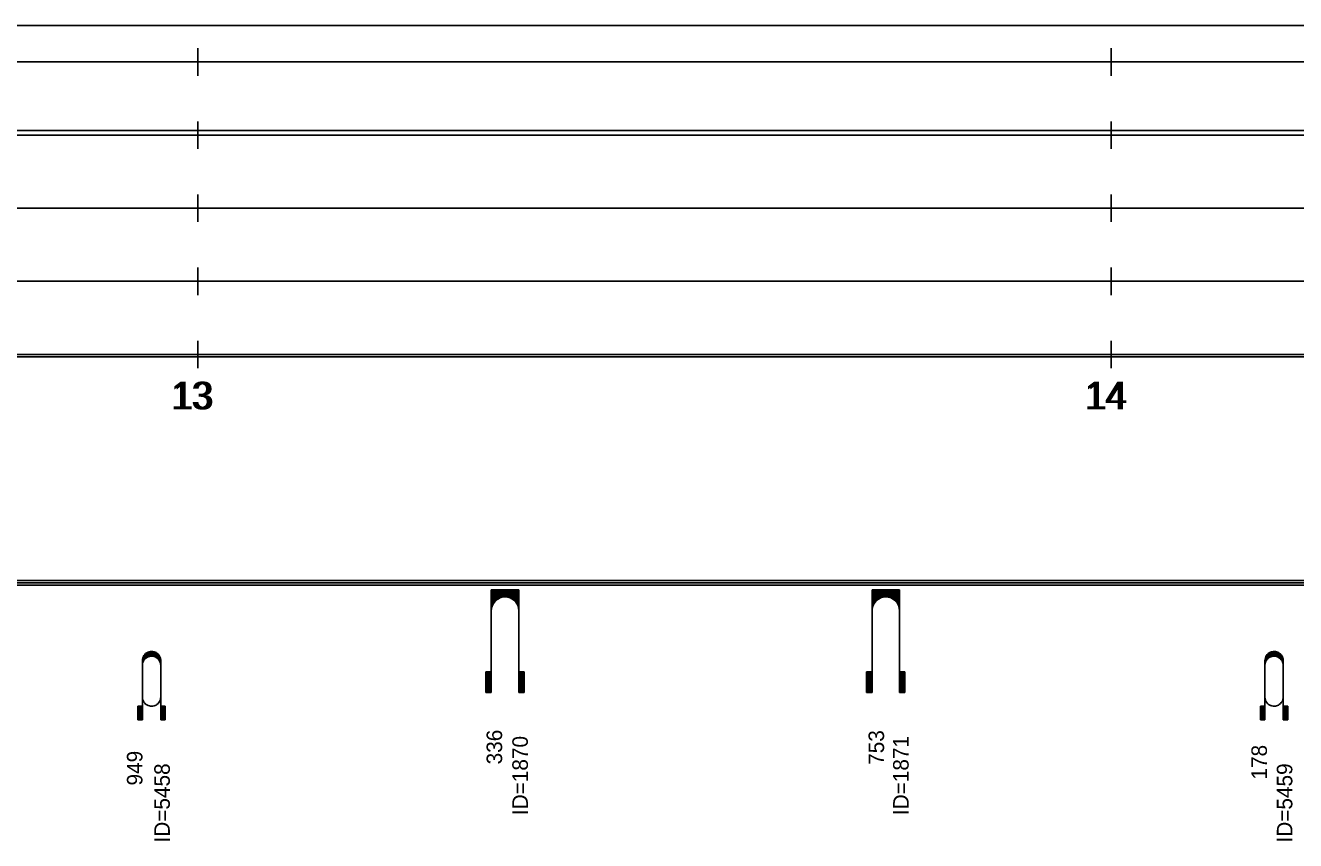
# Model space of a CAD drawing. Extents: x 2 to 10148, y 0 to 380.
# Drawn here: x 1579.4 to 1718.5, y 96.8 to 186 of the extents above; entities that cross this region are included whole.
import ezdxf

# ---------------------------------------------------------------- set-up
doc = ezdxf.new("R2010")
doc.units = 0
for name, color, linetype in [('CARA_S_OBJEKTY', 7, 'Continuous'), ('OBJEKTY_TEXT', 7, 'Continuous'), ('OBJEKTY_TVAR', 7, 'Continuous'), ('RYCHL_A', 7, 'Continuous'), ('RYCHL_B', 7, 'Continuous'), ('RYCHL_RASTR', 7, 'Continuous'), ('RYCHL_STAN', 7, 'Continuous')]:
    doc.layers.add(name, color=color, linetype=linetype)

msp = doc.modelspace()

# ---------------------------------------------------------------- linework, layer by layer
at = {"layer": 'CARA_S_OBJEKTY'}
for p, q in [((1245.39, 125.25), (1850.83, 125.25)), ((1245.39, 125), (1850.83, 125)), ((1245.39, 124.75), (1850.83, 124.75))]:
    msp.add_line(p, q, dxfattribs=at)
at = {"layer": 'OBJEKTY_TVAR'}
for p, q in [((1630.42, 113), (1630.42, 124.25)), ((1633.42, 124.25), (1630.42, 124.25)), ((1630.42, 124.17), (1633.42, 124.17)), ((1630.42, 124.1), (1633.42, 124.1)), ((1630.42, 124.02), (1633.42, 124.02)), ((1630.42, 123.95), (1633.42, 123.95)), ((1630.42, 123.87), (1633.42, 123.87)), ((1630.42, 123.8), (1633.42, 123.8)), ((1633.42, 124.25), (1633.42, 113)), ((1672.1, 113), (1672.1, 124.25)), ((1675.1, 124.25), (1672.1, 124.25)), ((1672.1, 124.17), (1675.1, 124.17)), ((1672.1, 124.1), (1675.1, 124.1)), ((1672.1, 124.02), (1675.1, 124.02)), ((1672.1, 123.95), (1675.1, 123.95)), ((1672.1, 123.87), (1675.1, 123.87)), ((1672.1, 123.8), (1675.1, 123.8)), ((1675.1, 124.25), (1675.1, 113)), ((1630.42, 123.72), (1633.42, 123.72)), ((1630.42, 123.65), (1633.42, 123.65)), ((1630.42, 123.57), (1633.42, 123.57)), ((1630.42, 123.5), (1633.42, 123.5)), ((1630.42, 123.42), (1631.58, 123.42)), ((1630.42, 123.35), (1631.34, 123.35)), ((1630.42, 123.27), (1631.19, 123.27)), ((1630.42, 123.2), (1631.07, 123.2)), ((1630.42, 123.12), (1630.97, 123.12)), ((1630.42, 123.05), (1630.88, 123.05)), ((1630.42, 122.97), (1630.81, 122.97)), ((1630.42, 122.9), (1630.75, 122.9)), ((1630.42, 122.82), (1630.69, 122.82)), ((1630.42, 122.75), (1630.64, 122.75)), ((1630.42, 122.67), (1630.6, 122.67)), ((1630.42, 122.6), (1630.56, 122.6)), ((1630.42, 122.52), (1630.53, 122.52)), ((1630.42, 122.45), (1630.5, 122.45)), ((1630.42, 122.37), (1630.48, 122.37)), ((1630.45, 122.28), (1630.5, 122.46)), ((1630.5, 122.46), (1630.57, 122.61)), ((1630.57, 122.61), (1630.64, 122.75)), ((1630.64, 122.75), (1630.75, 122.9)), ((1630.75, 122.9), (1630.88, 123.05)), ((1630.88, 123.05), (1630.96, 123.12)), ((1630.96, 123.12), (1631.06, 123.19)), ((1631.06, 123.19), (1631.19, 123.27)), ((1631.19, 123.27), (1631.34, 123.35)), ((1631.34, 123.35), (1631.58, 123.42)), ((1631.58, 123.42), (1631.79, 123.46)), ((1631.79, 123.46), (1632.04, 123.46)), ((1632.04, 123.46), (1632.18, 123.44)), ((1632.18, 123.44), (1632.26, 123.42)), ((1632.26, 123.42), (1633.42, 123.42)), ((1632.26, 123.42), (1632.5, 123.35)), ((1632.5, 123.35), (1633.42, 123.35)), ((1632.5, 123.35), (1632.65, 123.27)), ((1632.65, 123.27), (1633.42, 123.27)), ((1632.65, 123.27), (1632.77, 123.2)), ((1632.77, 123.2), (1633.42, 123.2)), ((1632.77, 123.2), (1632.87, 123.12)), ((1632.87, 123.12), (1633.42, 123.12)), ((1632.87, 123.12), (1632.96, 123.05)), ((1632.96, 123.05), (1633.42, 123.05)), ((1632.96, 123.05), (1633.03, 122.97)), ((1633.03, 122.97), (1633.42, 122.97)), ((1633.03, 122.97), (1633.09, 122.9)), ((1633.09, 122.9), (1633.41, 122.9)), ((1633.09, 122.9), (1633.15, 122.82)), ((1633.15, 122.82), (1633.42, 122.82)), ((1633.15, 122.82), (1633.24, 122.67)), ((1633.2, 122.75), (1633.42, 122.75)), ((1633.24, 122.67), (1633.42, 122.67)), ((1633.24, 122.67), (1633.31, 122.52)), ((1633.28, 122.6), (1633.42, 122.6)), ((1633.31, 122.52), (1633.42, 122.52)), ((1633.31, 122.52), (1633.36, 122.37)), ((1633.34, 122.45), (1633.42, 122.45)), ((1633.36, 122.37), (1633.42, 122.37)), ((1633.36, 122.37), (1633.4, 122.22)), ((1672.1, 123.72), (1675.1, 123.72)), ((1672.1, 123.65), (1675.1, 123.65)), ((1672.1, 123.57), (1675.1, 123.57)), ((1672.1, 123.5), (1675.1, 123.5)), ((1672.1, 123.42), (1673.26, 123.42)), ((1672.1, 123.35), (1673.02, 123.35)), ((1672.1, 123.27), (1672.87, 123.27)), ((1672.1, 123.2), (1672.75, 123.2)), ((1672.1, 123.12), (1672.65, 123.12)), ((1672.1, 123.05), (1672.56, 123.05)), ((1672.1, 122.97), (1672.49, 122.97)), ((1672.1, 122.9), (1672.43, 122.9)), ((1672.1, 122.82), (1672.37, 122.82)), ((1672.1, 122.75), (1672.32, 122.75)), ((1672.1, 122.67), (1672.28, 122.67)), ((1672.1, 122.6), (1672.24, 122.6)), ((1672.1, 122.52), (1672.21, 122.52)), ((1672.1, 122.45), (1672.18, 122.45)), ((1672.1, 122.37), (1672.16, 122.37)), ((1672.13, 122.28), (1672.18, 122.46)), ((1672.18, 122.46), (1672.25, 122.61)), ((1672.25, 122.61), (1672.32, 122.75)), ((1672.32, 122.75), (1672.43, 122.9)), ((1672.43, 122.9), (1672.56, 123.05)), ((1672.56, 123.05), (1672.64, 123.12)), ((1672.64, 123.12), (1672.74, 123.19)), ((1672.74, 123.19), (1672.87, 123.27)), ((1672.87, 123.27), (1673.02, 123.35)), ((1673.02, 123.35), (1673.26, 123.42)), ((1673.26, 123.42), (1673.47, 123.46)), ((1673.47, 123.46), (1673.72, 123.46)), ((1673.72, 123.46), (1673.86, 123.44)), ((1673.86, 123.44), (1673.94, 123.42)), ((1673.94, 123.42), (1675.1, 123.42)), ((1673.94, 123.42), (1674.18, 123.35)), ((1674.18, 123.35), (1675.1, 123.35)), ((1674.18, 123.35), (1674.33, 123.27)), ((1674.33, 123.27), (1675.1, 123.27)), ((1674.33, 123.27), (1674.45, 123.2)), ((1674.45, 123.2), (1675.1, 123.2)), ((1674.45, 123.2), (1674.55, 123.12)), ((1674.55, 123.12), (1675.1, 123.12)), ((1674.55, 123.12), (1674.64, 123.05)), ((1674.64, 123.05), (1675.1, 123.05)), ((1674.64, 123.05), (1674.71, 122.97)), ((1674.71, 122.97), (1675.1, 122.97)), ((1674.71, 122.97), (1674.77, 122.9)), ((1674.77, 122.9), (1675.09, 122.9)), ((1674.77, 122.9), (1674.83, 122.82)), ((1674.83, 122.82), (1675.1, 122.82)), ((1674.83, 122.82), (1674.92, 122.67)), ((1674.88, 122.75), (1675.1, 122.75)), ((1674.92, 122.67), (1675.1, 122.67)), ((1674.92, 122.67), (1674.99, 122.52)), ((1674.96, 122.6), (1675.1, 122.6)), ((1674.99, 122.52), (1675.1, 122.52)), ((1674.99, 122.52), (1675.04, 122.37)), ((1675.02, 122.45), (1675.1, 122.45)), ((1675.04, 122.37), (1675.1, 122.37)), ((1675.04, 122.37), (1675.08, 122.22)), ((1630.42, 122.3), (1630.46, 122.3)), ((1630.42, 122.22), (1630.44, 122.22)), ((1630.42, 122.15), (1630.43, 122.15)), ((1630.42, 121.97), (1630.43, 122.11)), ((1630.43, 122.11), (1630.45, 122.28)), ((1633.38, 122.3), (1633.42, 122.3)), ((1633.4, 122.22), (1633.42, 122.22)), ((1633.4, 122.22), (1633.42, 121.97)), ((1633.41, 122.15), (1633.42, 122.15)), ((1672.1, 122.3), (1672.14, 122.3)), ((1672.1, 122.22), (1672.12, 122.22)), ((1672.1, 122.15), (1672.11, 122.15)), ((1672.1, 121.97), (1672.11, 122.11)), ((1672.11, 122.11), (1672.13, 122.28)), ((1675.06, 122.3), (1675.1, 122.3)), ((1675.08, 122.22), (1675.1, 122.22)), ((1675.08, 122.22), (1675.1, 121.97)), ((1675.09, 122.15), (1675.1, 122.15)), ((1592.24, 116.65), (1592.28, 116.81)), ((1592.28, 116.81), (1592.34, 116.95)), ((1592.28, 116.8), (1592.66, 116.8)), ((1592.29, 116.85), (1592.74, 116.85)), ((1592.31, 116.9), (1592.85, 116.9)), ((1592.34, 116.95), (1592.4, 117.06)), ((1592.34, 116.95), (1593, 116.95)), ((1592.36, 117), (1594.1, 117)), ((1592.39, 117.05), (1594.07, 117.05)), ((1592.4, 117.06), (1592.49, 117.18)), ((1592.43, 117.1), (1594.03, 117.1)), ((1592.47, 117.15), (1593.99, 117.15)), ((1592.49, 117.18), (1592.58, 117.26)), ((1592.52, 117.2), (1593.94, 117.2)), ((1592.57, 117.25), (1593.89, 117.25)), ((1592.58, 117.26), (1592.71, 117.35)), ((1592.58, 116.74), (1592.71, 116.83)), ((1592.63, 117.3), (1593.83, 117.3)), ((1592.7, 117.35), (1593.76, 117.35)), ((1592.71, 117.35), (1592.84, 117.42)), ((1592.71, 116.83), (1592.84, 116.9)), ((1592.79, 117.4), (1593.67, 117.4)), ((1592.84, 117.42), (1592.87, 117.43)), ((1592.84, 116.9), (1592.87, 116.91)), ((1592.87, 117.43), (1592.99, 117.47)), ((1592.87, 116.91), (1592.99, 116.95)), ((1592.92, 117.45), (1593.54, 117.45)), ((1592.99, 117.47), (1593.13, 117.49)), ((1592.99, 116.95), (1593.13, 116.97)), ((1593.13, 117.49), (1593.24, 117.5)), ((1593.13, 116.97), (1593.24, 116.98)), ((1593.24, 117.5), (1593.37, 117.49)), ((1593.24, 116.98), (1593.37, 116.97)), ((1593.37, 117.49), (1593.5, 117.46)), ((1593.37, 116.97), (1593.5, 116.94)), ((1593.46, 116.95), (1594.12, 116.95)), ((1593.5, 117.46), (1593.61, 117.43)), ((1593.5, 116.94), (1593.61, 116.9)), ((1593.61, 117.43), (1593.72, 117.37)), ((1593.61, 116.9), (1593.72, 116.85)), ((1593.61, 116.9), (1594.15, 116.9)), ((1593.72, 117.37), (1593.79, 117.32)), ((1593.72, 116.85), (1594.17, 116.85)), ((1593.72, 116.85), (1593.79, 116.8)), ((1593.79, 117.32), (1593.94, 117.21)), ((1593.79, 116.8), (1593.94, 116.68)), ((1593.8, 116.8), (1594.18, 116.8)), ((1593.94, 117.21), (1594.02, 117.11)), ((1594.02, 117.11), (1594.11, 116.98)), ((1594.11, 116.98), (1594.15, 116.89)), ((1594.15, 116.89), (1594.19, 116.77)), ((1715.11, 116.65), (1715.15, 116.81)), ((1715.15, 116.81), (1715.21, 116.95)), ((1715.15, 116.8), (1715.53, 116.8)), ((1715.16, 116.85), (1715.61, 116.85)), ((1715.18, 116.9), (1715.72, 116.9)), ((1715.21, 116.95), (1715.27, 117.06)), ((1715.21, 116.95), (1715.87, 116.95)), ((1715.23, 117), (1716.97, 117)), ((1715.26, 117.05), (1716.94, 117.05)), ((1715.27, 117.06), (1715.36, 117.18)), ((1715.3, 117.1), (1716.9, 117.1)), ((1715.34, 117.15), (1716.86, 117.15)), ((1715.36, 117.18), (1715.45, 117.26)), ((1715.39, 117.2), (1716.81, 117.2)), ((1715.44, 117.25), (1716.76, 117.25)), ((1715.45, 117.26), (1715.58, 117.35)), ((1715.45, 116.74), (1715.58, 116.83)), ((1715.5, 117.3), (1716.7, 117.3)), ((1715.57, 117.35), (1716.63, 117.35)), ((1715.58, 117.35), (1715.71, 117.42)), ((1715.58, 116.83), (1715.71, 116.9)), ((1715.66, 117.4), (1716.54, 117.4)), ((1715.71, 117.42), (1715.74, 117.43)), ((1715.71, 116.9), (1715.74, 116.91)), ((1715.74, 117.43), (1715.86, 117.47)), ((1715.74, 116.91), (1715.86, 116.95)), ((1715.79, 117.45), (1716.41, 117.45)), ((1715.86, 117.47), (1716, 117.49)), ((1715.86, 116.95), (1716, 116.97)), ((1716, 117.49), (1716.11, 117.5)), ((1716, 116.97), (1716.11, 116.98)), ((1716.11, 117.5), (1716.24, 117.49)), ((1716.11, 116.98), (1716.24, 116.97)), ((1716.24, 117.49), (1716.37, 117.46)), ((1716.24, 116.97), (1716.37, 116.94)), ((1716.33, 116.95), (1716.99, 116.95)), ((1716.37, 117.46), (1716.48, 117.43)), ((1716.37, 116.94), (1716.48, 116.9)), ((1716.48, 117.43), (1716.59, 117.37)), ((1716.48, 116.9), (1716.59, 116.85)), ((1716.48, 116.9), (1717.02, 116.9)), ((1716.59, 117.37), (1716.66, 117.32)), ((1716.59, 116.85), (1717.04, 116.85)), ((1716.59, 116.85), (1716.66, 116.8)), ((1716.66, 117.32), (1716.81, 117.21)), ((1716.66, 116.8), (1716.81, 116.68)), ((1716.67, 116.8), (1717.05, 116.8)), ((1716.81, 117.21), (1716.89, 117.11)), ((1716.89, 117.11), (1716.98, 116.98)), ((1716.98, 116.98), (1717.02, 116.89)), ((1717.02, 116.89), (1717.06, 116.77)), ((1592.23, 116.5), (1592.24, 116.65)), ((1592.23, 116.55), (1592.41, 116.55)), ((1592.23, 110), (1592.23, 116.5)), ((1592.23, 116.5), (1592.38, 116.5)), ((1592.23, 116.45), (1592.35, 116.45)), ((1592.23, 116.4), (1592.32, 116.4)), ((1592.23, 116.35), (1592.3, 116.35)), ((1592.23, 116.3), (1592.28, 116.3)), ((1592.23, 116.25), (1592.27, 116.25)), ((1592.23, 116.2), (1592.26, 116.2)), ((1592.23, 116.15), (1592.25, 116.15)), ((1592.23, 115.98), (1592.24, 116.13)), ((1592.23, 116.1), (1592.24, 116.1)), ((1592.24, 116.65), (1592.49, 116.65)), ((1592.24, 116.6), (1592.45, 116.6)), ((1592.24, 116.13), (1592.28, 116.28)), ((1592.25, 116.7), (1592.54, 116.7)), ((1592.26, 116.75), (1592.6, 116.75)), ((1592.28, 116.28), (1592.34, 116.43)), ((1592.34, 116.43), (1592.4, 116.53)), ((1592.4, 116.53), (1592.49, 116.65)), ((1592.49, 116.65), (1592.58, 116.74)), ((1593.86, 116.75), (1594.2, 116.75)), ((1593.92, 116.7), (1594.21, 116.7)), ((1593.94, 116.68), (1594.02, 116.59)), ((1593.97, 116.65), (1594.22, 116.65)), ((1594.01, 116.6), (1594.22, 116.6)), ((1594.02, 116.59), (1594.11, 116.46)), ((1594.05, 116.55), (1594.23, 116.55)), ((1594.08, 116.5), (1594.23, 116.5)), ((1594.11, 116.46), (1594.15, 116.37)), ((1594.11, 116.45), (1594.23, 116.45)), ((1594.14, 116.4), (1594.23, 116.4)), ((1594.15, 116.37), (1594.19, 116.24)), ((1594.16, 116.35), (1594.23, 116.35)), ((1594.18, 116.3), (1594.23, 116.3)), ((1594.19, 116.77), (1594.22, 116.65)), ((1594.19, 116.25), (1594.23, 116.25)), ((1594.19, 116.24), (1594.22, 116.13)), ((1594.2, 116.2), (1594.23, 116.2)), ((1594.21, 116.15), (1594.23, 116.15)), ((1594.22, 116.65), (1594.23, 116.56)), ((1594.22, 116.13), (1594.23, 116.03)), ((1594.22, 116.1), (1594.23, 116.1)), ((1594.23, 116.56), (1594.23, 116.5)), ((1594.23, 116.5), (1594.23, 110)), ((1594.23, 116.03), (1594.23, 115.98)), ((1715.1, 116.5), (1715.11, 116.65)), ((1715.1, 116.55), (1715.28, 116.55)), ((1715.1, 110), (1715.1, 116.5)), ((1715.1, 116.5), (1715.25, 116.5)), ((1715.1, 116.45), (1715.22, 116.45)), ((1715.1, 116.4), (1715.19, 116.4)), ((1715.1, 116.35), (1715.17, 116.35)), ((1715.1, 116.3), (1715.15, 116.3)), ((1715.1, 116.25), (1715.14, 116.25)), ((1715.1, 116.2), (1715.13, 116.2)), ((1715.1, 116.15), (1715.12, 116.15)), ((1715.1, 115.98), (1715.11, 116.13)), ((1715.1, 116.1), (1715.11, 116.1)), ((1715.11, 116.65), (1715.36, 116.65)), ((1715.11, 116.6), (1715.32, 116.6)), ((1715.11, 116.13), (1715.15, 116.28)), ((1715.12, 116.7), (1715.41, 116.7)), ((1715.13, 116.75), (1715.47, 116.75)), ((1715.15, 116.28), (1715.21, 116.43)), ((1715.21, 116.43), (1715.27, 116.53)), ((1715.27, 116.53), (1715.36, 116.65)), ((1715.36, 116.65), (1715.45, 116.74)), ((1716.73, 116.75), (1717.07, 116.75)), ((1716.79, 116.7), (1717.08, 116.7)), ((1716.81, 116.68), (1716.89, 116.59)), ((1716.84, 116.65), (1717.09, 116.65)), ((1716.88, 116.6), (1717.09, 116.6)), ((1716.89, 116.59), (1716.98, 116.46)), ((1716.92, 116.55), (1717.1, 116.55)), ((1716.95, 116.5), (1717.1, 116.5)), ((1716.98, 116.46), (1717.02, 116.37)), ((1716.98, 116.45), (1717.1, 116.45)), ((1717.01, 116.4), (1717.1, 116.4)), ((1717.02, 116.37), (1717.06, 116.24)), ((1717.03, 116.35), (1717.1, 116.35)), ((1717.05, 116.3), (1717.1, 116.3)), ((1717.06, 116.77), (1717.09, 116.65)), ((1717.06, 116.25), (1717.1, 116.25)), ((1717.06, 116.24), (1717.09, 116.13)), ((1717.07, 116.2), (1717.1, 116.2)), ((1717.08, 116.15), (1717.1, 116.15)), ((1717.09, 116.65), (1717.1, 116.56)), ((1717.09, 116.13), (1717.1, 116.03)), ((1717.09, 116.1), (1717.1, 116.1)), ((1717.1, 116.56), (1717.1, 116.5)), ((1717.1, 116.5), (1717.1, 110)), ((1717.1, 116.03), (1717.1, 115.98)), ((1629.82, 115.25), (1630.42, 115.25)), ((1629.82, 115.25), (1629.82, 113)), ((1629.89, 115.25), (1629.89, 113)), ((1629.97, 115.25), (1629.97, 113)), ((1630.04, 115.25), (1630.04, 113)), ((1630.12, 115.25), (1630.12, 113)), ((1630.19, 115.25), (1630.19, 113)), ((1630.27, 115.25), (1630.27, 113)), ((1630.34, 115.25), (1630.34, 113)), ((1634.02, 115.25), (1633.42, 115.25)), ((1633.5, 115.25), (1633.5, 113)), ((1633.57, 115.25), (1633.57, 113)), ((1633.65, 115.25), (1633.65, 113)), ((1633.72, 115.25), (1633.72, 113)), ((1633.8, 115.25), (1633.8, 113)), ((1633.87, 115.25), (1633.87, 113)), ((1633.95, 115.25), (1633.95, 113)), ((1634.02, 115.25), (1634.02, 113)), ((1671.5, 115.25), (1672.1, 115.25)), ((1671.5, 115.25), (1671.5, 113)), ((1671.57, 115.25), (1671.57, 113)), ((1671.65, 115.25), (1671.65, 113)), ((1671.72, 115.25), (1671.72, 113)), ((1671.8, 115.25), (1671.8, 113)), ((1671.87, 115.25), (1671.87, 113)), ((1671.95, 115.25), (1671.95, 113)), ((1672.02, 115.25), (1672.02, 113)), ((1675.7, 115.25), (1675.1, 115.25)), ((1675.18, 115.25), (1675.18, 113)), ((1675.25, 115.25), (1675.25, 113)), ((1675.33, 115.25), (1675.33, 113)), ((1675.4, 115.25), (1675.4, 113)), ((1675.48, 115.25), (1675.48, 113)), ((1675.55, 115.25), (1675.55, 113)), ((1675.63, 115.25), (1675.63, 113)), ((1675.7, 115.25), (1675.7, 113)), ((1630.42, 113), (1629.82, 113)), ((1633.42, 113), (1634.02, 113)), ((1672.1, 113), (1671.5, 113)), ((1675.1, 113), (1675.7, 113)), ((1591.73, 111.5), (1592.23, 111.5)), ((1591.73, 111.5), (1591.73, 110)), ((1591.78, 111.5), (1591.78, 110)), ((1591.83, 111.5), (1591.83, 110)), ((1591.88, 111.5), (1591.88, 110)), ((1591.93, 111.5), (1591.93, 110)), ((1591.98, 111.5), (1591.98, 110)), ((1592.03, 111.5), (1592.03, 110)), ((1592.08, 111.5), (1592.08, 110)), ((1592.13, 111.5), (1592.13, 110)), ((1592.18, 111.5), (1592.18, 110)), ((1592.23, 112.5), (1592.24, 112.35)), ((1592.24, 112.35), (1592.28, 112.2)), ((1592.28, 112.2), (1592.34, 112.05)), ((1592.34, 112.05), (1592.4, 111.95)), ((1592.4, 111.95), (1592.49, 111.83)), ((1592.49, 111.83), (1592.58, 111.74)), ((1592.58, 111.74), (1592.71, 111.65)), ((1592.71, 111.65), (1592.84, 111.58)), ((1592.84, 111.58), (1592.87, 111.57)), ((1592.87, 111.57), (1592.99, 111.53)), ((1592.99, 111.53), (1593.13, 111.51)), ((1593.13, 111.51), (1593.24, 111.5)), ((1593.24, 111.5), (1593.37, 111.51)), ((1593.37, 111.51), (1593.5, 111.54)), ((1593.5, 111.54), (1593.61, 111.58)), ((1593.61, 111.58), (1593.72, 111.63)), ((1593.72, 111.63), (1593.79, 111.68)), ((1593.79, 111.68), (1593.94, 111.8)), ((1593.94, 111.8), (1594.02, 111.9)), ((1594.02, 111.9), (1594.11, 112.02)), ((1594.11, 112.02), (1594.15, 112.11)), ((1594.15, 112.11), (1594.19, 112.24)), ((1594.19, 112.24), (1594.22, 112.35)), ((1594.22, 112.35), (1594.23, 112.45)), ((1594.23, 112.45), (1594.23, 112.5)), ((1594.73, 111.5), (1594.23, 111.5)), ((1594.28, 111.5), (1594.28, 110)), ((1594.33, 111.5), (1594.33, 110)), ((1594.38, 111.5), (1594.38, 110)), ((1594.43, 111.5), (1594.43, 110)), ((1594.48, 111.5), (1594.48, 110)), ((1594.53, 111.5), (1594.53, 110)), ((1594.58, 111.5), (1594.58, 110)), ((1594.63, 111.5), (1594.63, 110)), ((1594.68, 111.5), (1594.68, 110)), ((1594.73, 111.5), (1594.73, 110)), ((1714.6, 111.5), (1715.1, 111.5)), ((1714.6, 111.5), (1714.6, 110)), ((1714.65, 111.5), (1714.65, 110)), ((1714.7, 111.5), (1714.7, 110)), ((1714.75, 111.5), (1714.75, 110)), ((1714.8, 111.5), (1714.8, 110)), ((1714.85, 111.5), (1714.85, 110)), ((1714.9, 111.5), (1714.9, 110)), ((1714.95, 111.5), (1714.95, 110)), ((1715, 111.5), (1715, 110)), ((1715.05, 111.5), (1715.05, 110)), ((1715.1, 112.5), (1715.11, 112.35)), ((1715.11, 112.35), (1715.15, 112.2)), ((1715.15, 112.2), (1715.21, 112.05)), ((1715.21, 112.05), (1715.27, 111.95)), ((1715.27, 111.95), (1715.36, 111.83)), ((1715.36, 111.83), (1715.45, 111.74)), ((1715.45, 111.74), (1715.58, 111.65)), ((1715.58, 111.65), (1715.71, 111.58)), ((1715.71, 111.58), (1715.74, 111.57)), ((1715.74, 111.57), (1715.86, 111.53)), ((1715.86, 111.53), (1716, 111.51)), ((1716, 111.51), (1716.11, 111.5)), ((1716.11, 111.5), (1716.24, 111.51)), ((1716.24, 111.51), (1716.37, 111.54)), ((1716.37, 111.54), (1716.48, 111.58)), ((1716.48, 111.58), (1716.59, 111.63)), ((1716.59, 111.63), (1716.66, 111.68)), ((1716.66, 111.68), (1716.81, 111.8)), ((1716.81, 111.8), (1716.89, 111.9)), ((1716.89, 111.9), (1716.98, 112.02)), ((1716.98, 112.02), (1717.02, 112.11)), ((1717.02, 112.11), (1717.06, 112.24)), ((1717.06, 112.24), (1717.09, 112.35)), ((1717.09, 112.35), (1717.1, 112.45)), ((1717.1, 112.45), (1717.1, 112.5)), ((1717.6, 111.5), (1717.1, 111.5)), ((1717.15, 111.5), (1717.15, 110)), ((1717.2, 111.5), (1717.2, 110)), ((1717.25, 111.5), (1717.25, 110)), ((1717.3, 111.5), (1717.3, 110)), ((1717.35, 111.5), (1717.35, 110)), ((1717.4, 111.5), (1717.4, 110)), ((1717.45, 111.5), (1717.45, 110)), ((1717.5, 111.5), (1717.5, 110)), ((1717.55, 111.5), (1717.55, 110)), ((1717.6, 111.5), (1717.6, 110)), ((1592.23, 110), (1591.73, 110)), ((1594.23, 110), (1594.73, 110)), ((1715.1, 110), (1714.6, 110)), ((1717.1, 110), (1717.6, 110))]:
    msp.add_line(p, q, dxfattribs=at)
at = {"layer": 'RYCHL_A'}
msp.add_line((1403.28, 174.5), (1850.83, 174.5), dxfattribs=at)
at = {"layer": 'RYCHL_B'}
msp.add_line((1512.4, 186), (1850.83, 186), dxfattribs=at)
at = {"layer": 'RYCHL_RASTR'}
for p, q in [((1598.28, 180.5), (1598.28, 183.5)), ((1698.28, 180.5), (1698.28, 183.5)), ((1245.39, 182), (1853.57, 182)), ((1598.28, 172.5), (1598.28, 175.5)), ((1698.28, 172.5), (1698.28, 175.5)), ((1245.39, 174), (1854.63, 174)), ((1598.28, 164.5), (1598.28, 167.5)), ((1698.28, 164.5), (1698.28, 167.5)), ((1245.39, 166), (1853.77, 166)), ((1598.28, 156.5), (1598.28, 159.5)), ((1698.28, 156.5), (1698.28, 159.5)), ((1245.39, 158), (1853.78, 158)), ((1598.28, 148.5), (1598.28, 151.5)), ((1698.28, 148.5), (1698.28, 151.5)), ((1245.39, 150), (1850.83, 150)), ((1245.39, 149.75), (1850.83, 149.75))]:
    msp.add_line(p, q, dxfattribs=at)

# ---------------------------------------------------------------- texts
at = {"layer": 'OBJEKTY_TEXT'}
for s, p in [('336', (1631.6, 105.14)), ('753', (1673.41, 105.09)), ('ID=1870', (1634.42, 99.59)), ('ID=1871', (1676.1, 99.59)), ('178', (1715.32, 103.48)), ('949', (1592.23, 102.83)), ('ID=5458', (1595.23, 96.59)), ('ID=5459', (1718.1, 96.59))]:
    msp.add_text(s, height=1.7, rotation=90, dxfattribs=at).set_placement(p)
at = {"layer": 'RYCHL_STAN'}
for s, p in [('13', (1595.34, 144)), ('13', (1595.59, 144)), ('14', (1695.34, 144)), ('14', (1695.59, 144))]:
    msp.add_text(s, height=3, dxfattribs=at).set_placement(p)

doc.saveas('drawing.dxf')
